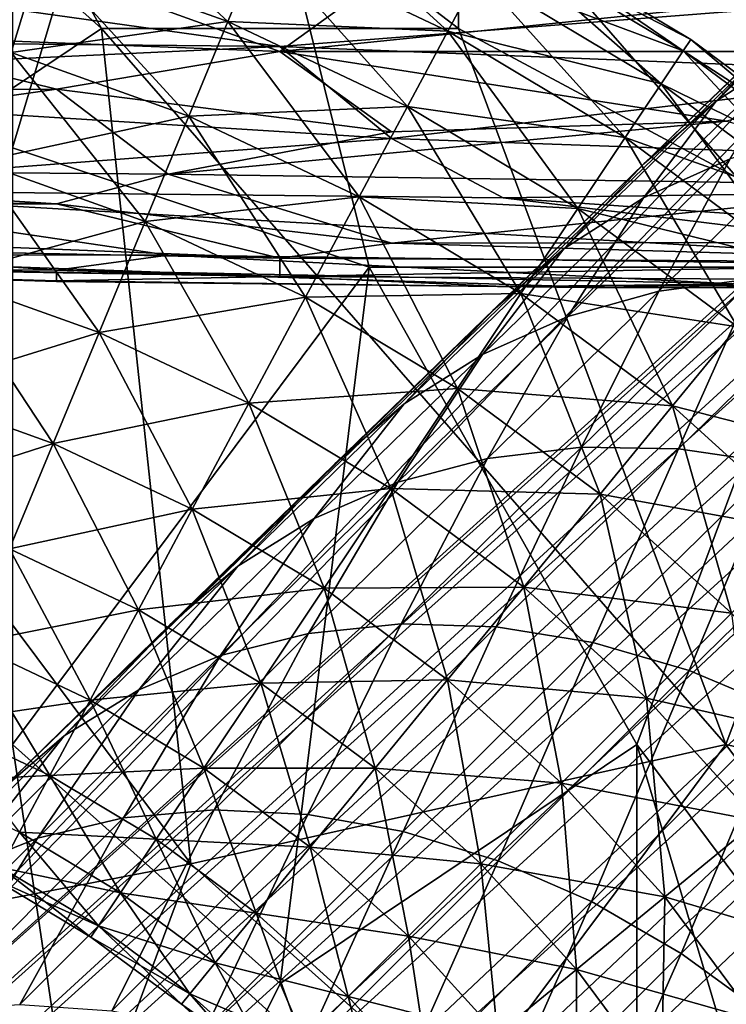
# Model space of a CAD drawing. Extents: x -0.3 to 0.3, y -0.266 to 0.266.
# Tile 326 of 430: x 0.153 to 0.164, y 0.146 to 0.161. Entities that reach past the tile are written whole.
import ezdxf

# ---------------------------------------------------------------- set-up
doc = ezdxf.new("R2010")
doc.units = 0

msp = doc.modelspace()

# ---------------------------------------------------------------- linework, layer by layer
for points in [[(0.197558, 0.186517, 0.010433), (0.146857, 0.141068, 0.506917), (0.198438, 0.187559, 0.012)], [(0.176524, 0.1716, 0.575792), (0.198438, 0.187559, 0.012), (0.146857, 0.141068, 0.506917)], [(0.196838, 0.185348, 0.008894), (0.146233, 0.139927, 0.50612), (0.197558, 0.186517, 0.010433)], [(0.197558, 0.186517, 0.010433), (0.146233, 0.139927, 0.50612), (0.146857, 0.141068, 0.506917)], [(0.19629, 0.184071, 0.007408), (0.145973, 0.138672, 0.505409), (0.196838, 0.185348, 0.008894)], [(0.196838, 0.185348, 0.008894), (0.145973, 0.138672, 0.505409), (0.146233, 0.139927, 0.50612)], [(0.195925, 0.182709, 0.006), (0.145886, 0.137353, 0.504735), (0.19629, 0.184071, 0.007408)], [(0.19629, 0.184071, 0.007408), (0.145886, 0.137353, 0.504735), (0.145973, 0.138672, 0.505409)], [(0.195925, 0.182709, 0.006), (0.145936, 0.135996, 0.504099), (0.145886, 0.137353, 0.504735)], [(0.195748, 0.181285, 0.004695), (0.145936, 0.135996, 0.504099), (0.195925, 0.182709, 0.006)], [(0.195748, 0.181285, 0.004695), (0.146096, 0.134614, 0.503501), (0.145936, 0.135996, 0.504099)], [(0.195762, 0.179823, 0.003515), (0.146096, 0.134614, 0.503501), (0.195748, 0.181285, 0.004695)], [(0.195762, 0.179823, 0.003515), (0.146347, 0.133236, 0.502951), (0.146096, 0.134614, 0.503501)], [(0.195966, 0.178348, 0.00248), (0.146347, 0.133236, 0.502951), (0.195762, 0.179823, 0.003515)], [(0.195966, 0.178348, 0.00248), (0.146689, 0.131925, 0.502475), (0.146347, 0.133236, 0.502951)], [(0.196186, 0.177305, 0.002352), (0.146689, 0.131925, 0.502475), (0.195966, 0.178348, 0.00248)], [(0.196186, 0.177305, 0.002352), (0.147189, 0.130747, 0.50212), (0.146689, 0.131925, 0.502475)], [(0.19689, 0.175304, 0.001701), (0.147189, 0.130747, 0.50212), (0.196186, 0.177305, 0.002352)], [(0.19689, 0.175304, 0.001701), (0.147876, 0.129679, 0.501883), (0.147189, 0.130747, 0.50212)], [(0.197633, 0.173965, 0.00119), (0.147876, 0.129679, 0.501883), (0.19689, 0.175304, 0.001701)], [(0.197633, 0.173965, 0.00119), (0.148673, 0.128631, 0.501717), (0.147876, 0.129679, 0.501883)], [(0.198523, 0.172716, 0.000882), (0.148673, 0.128631, 0.501717), (0.197633, 0.173965, 0.00119)], [(0.153327, 0.15866, 0.770523), (0.15597, 0.167505, 0.770257), (0.153327, 0.172812, 0.770087)], [(0.198523, 0.172716, 0.000882), (0.149561, 0.127586, 0.501618), (0.148673, 0.128631, 0.501717)], [(0.199551, 0.171566, 0.000778), (0.149561, 0.127586, 0.501618), (0.198523, 0.172716, 0.000882)], [(0.170545, 0.165978, 0.609454), (0.176524, 0.1716, 0.575792), (0.146857, 0.141068, 0.506917)], [(0.199551, 0.171566, 0.000778), (0.150506, 0.12656, 0.501583), (0.149561, 0.127586, 0.501618)], [(0.199551, 0.171566, 0.000778), (0.158493, 0.117937, 0.501429), (0.150506, 0.12656, 0.501583)], [(0.199551, 0.171566, 0.000778), (0.203783, 0.167332, 0.000778), (0.158493, 0.117937, 0.501429)], [(0.14672, 0.167505, 0.702039), (0.150684, 0.167505, 0.701393), (0.154648, 0.160429, 0.701992)], [(0.149363, 0.156891, 0.703681), (0.14672, 0.167505, 0.702039), (0.154648, 0.160429, 0.701992)], [(0.150684, 0.167505, 0.701393), (0.159934, 0.167505, 0.699836), (0.159934, 0.160429, 0.701058)], [(0.154648, 0.160429, 0.701992), (0.150684, 0.167505, 0.701393), (0.159934, 0.160429, 0.701058)], [(0.158613, 0.156891, 0.770598), (0.15597, 0.167505, 0.770257), (0.153327, 0.15866, 0.770523)], [(0.15597, 0.167505, 0.770257), (0.16522, 0.156891, 0.770447), (0.16522, 0.162198, 0.770213)], [(0.158613, 0.156891, 0.770598), (0.16522, 0.156891, 0.770447), (0.15597, 0.167505, 0.770257)], [(0.166541, 0.156891, 0.700594), (0.159934, 0.167505, 0.699836), (0.167862, 0.162198, 0.699428)], [(0.159934, 0.160429, 0.701058), (0.159934, 0.167505, 0.699836), (0.166541, 0.156891, 0.700594)], [(0.204934, 0.166305, 0.000882), (0.158493, 0.117937, 0.501429), (0.203783, 0.167332, 0.000778)], [(0.204934, 0.166305, 0.000882), (0.159486, 0.116967, 0.501468), (0.158493, 0.117937, 0.501429)], [(0.206183, 0.165416, 0.00119), (0.159486, 0.116967, 0.501468), (0.204934, 0.166305, 0.000882)], [(0.153116, 0.149106, 0.661847), (0.170545, 0.165978, 0.609454), (0.146857, 0.141068, 0.506917)], [(0.153116, 0.149106, 0.661847), (0.16268, 0.15842, 0.638303), (0.170545, 0.165978, 0.609454)], [(0.16268, 0.15842, 0.638303), (0.166832, 0.162426, 0.624547), (0.170545, 0.165978, 0.609454)], [(0.206183, 0.165416, 0.00119), (0.16054, 0.116084, 0.501586), (0.159486, 0.116967, 0.501468)], [(0.207522, 0.164672, 0.001701), (0.16054, 0.116084, 0.501586), (0.206183, 0.165416, 0.00119)], [(0.207522, 0.164672, 0.001701), (0.16168, 0.115231, 0.501767), (0.16054, 0.116084, 0.501586)], [(0.209523, 0.163968, 0.002352), (0.16168, 0.115231, 0.501767), (0.207522, 0.164672, 0.001701)], [(0.209523, 0.163968, 0.002352), (0.162871, 0.114422, 0.502002), (0.16168, 0.115231, 0.501767)], [(0.210565, 0.163749, 0.00248), (0.162871, 0.114422, 0.502002), (0.209523, 0.163968, 0.002352)], [(0.210565, 0.163749, 0.00248), (0.164107, 0.113702, 0.502302), (0.162871, 0.114422, 0.502002)], [(0.15652, 0.160531, 0.303745), (0.153749, 0.161523, 0.303745), (0.154117, 0.162735, 0.305012)], [(0.15652, 0.160531, 0.303745), (0.154117, 0.162735, 0.305012), (0.157005, 0.161702, 0.305012)], [(0.159777, 0.16039, 0.305012), (0.157005, 0.161702, 0.305012), (0.157369, 0.162582, 0.306529)], [(0.159777, 0.16039, 0.305012), (0.157369, 0.162582, 0.306529), (0.160227, 0.161231, 0.306529)], [(0.16268, 0.15842, 0.638303), (0.16481, 0.160479, 0.63159), (0.166832, 0.162426, 0.624547)], [(0.153309, 0.160071, 0.302792), (0.150894, 0.162238, 0.303745), (0.153749, 0.161523, 0.303745)], [(0.163378, 0.160265, 0.31), (0.1606, 0.16193, 0.31), (0.160506, 0.161753, 0.31178)], [(0.163266, 0.160098, 0.30822), (0.160506, 0.161753, 0.30822), (0.1606, 0.16193, 0.31)], [(0.163266, 0.160098, 0.30822), (0.1606, 0.16193, 0.31), (0.163378, 0.160265, 0.31)], [(0.157005, 0.161702, 0.314988), (0.153749, 0.161523, 0.316255), (0.15652, 0.160531, 0.316255)], [(0.159777, 0.16039, 0.314988), (0.157005, 0.161702, 0.314988), (0.15652, 0.160531, 0.316255)], [(0.15918, 0.159273, 0.303745), (0.15652, 0.160531, 0.303745), (0.157005, 0.161702, 0.305012)], [(0.160227, 0.161231, 0.313471), (0.157005, 0.161702, 0.314988), (0.159777, 0.16039, 0.314988)], [(0.15918, 0.159273, 0.303745), (0.157005, 0.161702, 0.305012), (0.159777, 0.16039, 0.305012)], [(0.163266, 0.160098, 0.31178), (0.160506, 0.161753, 0.31178), (0.160227, 0.161231, 0.313471)], [(0.162938, 0.159606, 0.306529), (0.160227, 0.161231, 0.306529), (0.160506, 0.161753, 0.30822)], [(0.163378, 0.160265, 0.31), (0.160506, 0.161753, 0.31178), (0.163266, 0.160098, 0.31178)], [(0.162938, 0.159606, 0.306529), (0.160506, 0.161753, 0.30822), (0.163266, 0.160098, 0.30822)], [(0.153749, 0.161523, 0.316255), (0.150598, 0.16075, 0.317208), (0.153309, 0.160071, 0.317208)], [(0.15652, 0.160531, 0.316255), (0.153749, 0.161523, 0.316255), (0.153309, 0.160071, 0.317208)], [(0.155939, 0.15913, 0.302792), (0.153309, 0.160071, 0.302792), (0.153749, 0.161523, 0.303745)], [(0.155939, 0.15913, 0.302792), (0.153749, 0.161523, 0.303745), (0.15652, 0.160531, 0.303745)], [(0.164951, 0.160125, 0.639613), (0.165899, 0.161429, 0.632197), (0.163752, 0.159353, 0.638964)], [(0.163752, 0.159353, 0.638964), (0.165899, 0.161429, 0.632197), (0.16481, 0.160479, 0.63159)], [(0.153979, 0.161281, 0.699809), (0.150669, 0.160343, 0.701134), (0.134117, 0.161281, 0.699703)], [(0.15729, 0.160087, 0.701758), (0.150669, 0.160343, 0.701134), (0.153979, 0.161281, 0.699809)], [(0.158945, 0.161281, 0.700024), (0.15729, 0.160087, 0.701758), (0.153979, 0.161281, 0.699809)], [(0.158945, 0.161281, 0.700024), (0.168876, 0.161281, 0.700995), (0.15729, 0.160087, 0.701758)], [(0.15729, 0.160087, 0.701758), (0.168876, 0.161281, 0.700995), (0.167221, 0.160087, 0.702669)], [(0.162938, 0.159606, 0.313471), (0.160227, 0.161231, 0.313471), (0.159777, 0.16039, 0.314988)], [(0.162408, 0.158814, 0.305012), (0.159777, 0.16039, 0.305012), (0.160227, 0.161231, 0.306529)], [(0.163266, 0.160098, 0.31178), (0.160227, 0.161231, 0.313471), (0.162938, 0.159606, 0.313471)], [(0.162408, 0.158814, 0.305012), (0.160227, 0.161231, 0.306529), (0.162938, 0.159606, 0.306529)], [(0.150669, 0.160224, 0.74797), (0.15729, 0.16016, 0.74797), (0.152324, 0.160857, 0.752654)], [(0.15729, 0.16016, 0.74797), (0.165566, 0.160803, 0.752654), (0.152324, 0.160857, 0.752654)], [(0.15729, 0.16016, 0.74797), (0.167221, 0.159764, 0.746409), (0.165566, 0.160803, 0.752654)], [(0.15652, 0.160531, 0.316255), (0.153309, 0.160071, 0.317208), (0.155939, 0.15913, 0.317208)], [(0.15918, 0.159273, 0.316255), (0.15652, 0.160531, 0.316255), (0.155939, 0.15913, 0.317208)], [(0.158465, 0.157935, 0.302792), (0.155939, 0.15913, 0.302792), (0.15652, 0.160531, 0.303745)], [(0.159777, 0.16039, 0.314988), (0.15652, 0.160531, 0.316255), (0.15918, 0.159273, 0.316255)], [(0.158465, 0.157935, 0.302792), (0.15652, 0.160531, 0.303745), (0.15918, 0.159273, 0.303745)], [(0.149363, 0.156891, 0.703681), (0.154648, 0.160429, 0.701992), (0.15597, 0.148046, 0.704154)], [(0.163898, 0.149815, 0.70237), (0.154648, 0.160429, 0.701992), (0.159934, 0.160429, 0.701058)], [(0.15597, 0.148046, 0.704154), (0.154648, 0.160429, 0.701992), (0.163898, 0.149815, 0.70237)], [(0.162408, 0.158814, 0.314988), (0.159777, 0.16039, 0.314988), (0.15918, 0.159273, 0.316255)], [(0.161704, 0.15776, 0.303745), (0.15918, 0.159273, 0.303745), (0.159777, 0.16039, 0.305012)], [(0.162938, 0.159606, 0.313471), (0.159777, 0.16039, 0.314988), (0.162408, 0.158814, 0.314988)], [(0.161704, 0.15776, 0.303745), (0.159777, 0.16039, 0.305012), (0.162408, 0.158814, 0.305012)], [(0.166541, 0.156891, 0.700594), (0.163898, 0.149815, 0.70237), (0.159934, 0.160429, 0.701058)], [(0.163752, 0.159353, 0.638964), (0.16481, 0.160479, 0.63159), (0.16268, 0.15842, 0.638303)], [(0.145703, 0.15952, 0.702695), (0.150669, 0.160343, 0.701134), (0.153979, 0.159529, 0.702695)], [(0.145703, 0.159624, 0.743287), (0.15729, 0.16016, 0.74797), (0.150669, 0.160224, 0.74797)], [(0.15729, 0.160087, 0.701758), (0.153979, 0.159529, 0.702695), (0.150669, 0.160343, 0.701134)], [(0.165979, 0.158336, 0.31), (0.163378, 0.160265, 0.31), (0.163266, 0.160098, 0.31178)], [(0.165852, 0.158181, 0.30822), (0.163266, 0.160098, 0.30822), (0.163378, 0.160265, 0.31)], [(0.165852, 0.158181, 0.30822), (0.163378, 0.160265, 0.31), (0.165979, 0.158336, 0.31)], [(0.158945, 0.158797, 0.740164), (0.15729, 0.16016, 0.74797), (0.145703, 0.159624, 0.743287)], [(0.155939, 0.15913, 0.317208), (0.153309, 0.160071, 0.317208), (0.152818, 0.158453, 0.317799)], [(0.155292, 0.157568, 0.302201), (0.152818, 0.158453, 0.302201), (0.153309, 0.160071, 0.302792)], [(0.155292, 0.157568, 0.302201), (0.153309, 0.160071, 0.302792), (0.155939, 0.15913, 0.302792)], [(0.153979, 0.159529, 0.702695), (0.15729, 0.160087, 0.701758), (0.158945, 0.158895, 0.704256)], [(0.15729, 0.16016, 0.74797), (0.158945, 0.158797, 0.740164), (0.167221, 0.159764, 0.746409)], [(0.167221, 0.160087, 0.702669), (0.163911, 0.159054, 0.704256), (0.15729, 0.160087, 0.701758)], [(0.15729, 0.160087, 0.701758), (0.163911, 0.159054, 0.704256), (0.158945, 0.158895, 0.704256)], [(0.163962, 0.158498, 0.646785), (0.164951, 0.160125, 0.639613), (0.162676, 0.157919, 0.646104)], [(0.162676, 0.157919, 0.646104), (0.164951, 0.160125, 0.639613), (0.163752, 0.159353, 0.638964)], [(0.165852, 0.158181, 0.31178), (0.163266, 0.160098, 0.31178), (0.162938, 0.159606, 0.313471)], [(0.165476, 0.157723, 0.306529), (0.162938, 0.159606, 0.306529), (0.163266, 0.160098, 0.30822)], [(0.165979, 0.158336, 0.31), (0.163266, 0.160098, 0.31178), (0.165852, 0.158181, 0.31178)], [(0.165476, 0.157723, 0.306529), (0.163266, 0.160098, 0.30822), (0.165852, 0.158181, 0.30822)], [(0.158945, 0.158797, 0.740164), (0.177153, 0.158156, 0.738603), (0.167221, 0.159764, 0.746409)], [(0.149014, 0.158041, 0.733919), (0.158945, 0.158797, 0.740164), (0.145703, 0.159624, 0.743287)], [(0.155635, 0.158271, 0.705817), (0.145703, 0.158352, 0.705817), (0.153979, 0.159529, 0.702695)], [(0.153979, 0.159529, 0.702695), (0.145703, 0.158352, 0.705817), (0.145703, 0.15952, 0.702695)], [(0.158945, 0.158895, 0.704256), (0.155635, 0.158271, 0.705817), (0.153979, 0.159529, 0.702695)], [(0.165476, 0.157723, 0.313471), (0.162938, 0.159606, 0.313471), (0.162408, 0.158814, 0.314988)], [(0.164872, 0.156986, 0.305012), (0.162408, 0.158814, 0.305012), (0.162938, 0.159606, 0.306529)], [(0.165852, 0.158181, 0.31178), (0.162938, 0.159606, 0.313471), (0.165476, 0.157723, 0.313471)], [(0.164872, 0.156986, 0.305012), (0.162938, 0.159606, 0.306529), (0.165476, 0.157723, 0.306529)], [(0.162676, 0.157919, 0.646104), (0.163752, 0.159353, 0.638964), (0.161496, 0.157165, 0.6454)], [(0.161496, 0.157165, 0.6454), (0.163752, 0.159353, 0.638964), (0.16268, 0.15842, 0.638303)], [(0.15918, 0.159273, 0.316255), (0.155939, 0.15913, 0.317208), (0.158465, 0.157935, 0.317208)], [(0.161704, 0.15776, 0.316255), (0.15918, 0.159273, 0.316255), (0.158465, 0.157935, 0.317208)], [(0.160862, 0.156499, 0.302792), (0.158465, 0.157935, 0.302792), (0.15918, 0.159273, 0.303745)], [(0.162408, 0.158814, 0.314988), (0.15918, 0.159273, 0.316255), (0.161704, 0.15776, 0.316255)], [(0.160862, 0.156499, 0.302792), (0.15918, 0.159273, 0.303745), (0.161704, 0.15776, 0.303745)], [(0.155939, 0.15913, 0.317208), (0.152818, 0.158453, 0.317799), (0.155292, 0.157568, 0.317799)], [(0.158465, 0.157935, 0.317208), (0.155939, 0.15913, 0.317208), (0.155292, 0.157568, 0.317799)], [(0.157668, 0.156444, 0.302201), (0.155292, 0.157568, 0.302201), (0.155939, 0.15913, 0.302792)], [(0.155635, 0.158271, 0.705817), (0.163911, 0.159054, 0.704256), (0.167221, 0.1581, 0.707379)], [(0.163911, 0.159054, 0.704256), (0.155635, 0.158271, 0.705817), (0.158945, 0.158895, 0.704256)], [(0.157668, 0.156444, 0.302201), (0.155939, 0.15913, 0.302792), (0.158465, 0.157935, 0.302792)], [(0.158945, 0.158797, 0.740164), (0.149014, 0.158041, 0.733919), (0.1606, 0.157917, 0.735481)], [(0.177153, 0.158156, 0.738603), (0.158945, 0.158797, 0.740164), (0.1606, 0.157917, 0.735481)], [(0.164872, 0.156986, 0.314988), (0.162408, 0.158814, 0.314988), (0.161704, 0.15776, 0.316255)], [(0.164068, 0.156007, 0.303745), (0.161704, 0.15776, 0.303745), (0.162408, 0.158814, 0.305012)], [(0.165476, 0.157723, 0.313471), (0.162408, 0.158814, 0.314988), (0.164872, 0.156986, 0.314988)], [(0.164068, 0.156007, 0.303745), (0.162408, 0.158814, 0.305012), (0.164872, 0.156986, 0.305012)], [(0.164322, 0.156721, 0.654345), (0.165334, 0.158894, 0.647429), (0.162907, 0.156534, 0.6537)], [(0.162907, 0.156534, 0.6537), (0.165334, 0.158894, 0.647429), (0.163962, 0.158498, 0.646785)], [(0.153327, 0.149815, 0.770757), (0.158613, 0.156891, 0.770598), (0.153327, 0.15866, 0.770523)], [(0.162907, 0.156534, 0.6537), (0.163962, 0.158498, 0.646785), (0.161556, 0.156158, 0.653004)], [(0.161556, 0.156158, 0.653004), (0.163962, 0.158498, 0.646785), (0.162676, 0.157919, 0.646104)], [(0.142393, 0.157974, 0.707379), (0.145703, 0.158352, 0.705817), (0.153979, 0.15783, 0.707379)], [(0.145703, 0.158352, 0.705817), (0.155635, 0.158271, 0.705817), (0.153979, 0.15783, 0.707379)], [(0.155292, 0.157568, 0.317799), (0.152818, 0.158453, 0.317799), (0.152301, 0.15675, 0.318)], [(0.154611, 0.155923, 0.302), (0.152301, 0.15675, 0.302), (0.152818, 0.158453, 0.302201)], [(0.154611, 0.155923, 0.302), (0.152818, 0.158453, 0.302201), (0.155292, 0.157568, 0.302201)], [(0.153116, 0.149106, 0.661847), (0.158103, 0.153975, 0.650733), (0.16268, 0.15842, 0.638303)], [(0.158103, 0.153975, 0.650733), (0.160444, 0.156251, 0.644683), (0.16268, 0.15842, 0.638303)], [(0.161496, 0.157165, 0.6454), (0.16268, 0.15842, 0.638303), (0.160444, 0.156251, 0.644683)], [(0.155635, 0.158271, 0.705817), (0.158945, 0.157246, 0.710501), (0.153979, 0.15783, 0.707379)], [(0.167221, 0.1581, 0.707379), (0.158945, 0.157246, 0.710501), (0.155635, 0.158271, 0.705817)], [(0.150669, 0.157077, 0.726113), (0.155635, 0.15707, 0.727674), (0.149014, 0.158041, 0.733919)], [(0.149014, 0.158041, 0.733919), (0.168876, 0.156899, 0.729236), (0.1606, 0.157917, 0.735481)], [(0.149014, 0.158041, 0.733919), (0.155635, 0.15707, 0.727674), (0.168876, 0.156899, 0.729236)], [(0.158945, 0.157246, 0.710501), (0.167221, 0.1581, 0.707379), (0.172187, 0.157267, 0.712062)], [(0.1606, 0.157917, 0.735481), (0.173842, 0.156998, 0.730797), (0.177153, 0.158156, 0.738603)], [(0.142393, 0.157974, 0.707379), (0.153979, 0.15783, 0.707379), (0.139082, 0.157752, 0.70894)], [(0.158465, 0.157935, 0.317208), (0.155292, 0.157568, 0.317799), (0.157668, 0.156444, 0.317799)], [(0.160862, 0.156499, 0.317208), (0.158465, 0.157935, 0.317208), (0.157668, 0.156444, 0.317799)], [(0.159922, 0.155093, 0.302201), (0.157668, 0.156444, 0.302201), (0.158465, 0.157935, 0.302792)], [(0.161704, 0.15776, 0.316255), (0.158465, 0.157935, 0.317208), (0.160862, 0.156499, 0.317208)], [(0.159922, 0.155093, 0.302201), (0.158465, 0.157935, 0.302792), (0.160862, 0.156499, 0.302792)], [(0.161556, 0.156158, 0.653004), (0.162676, 0.157919, 0.646104), (0.16029, 0.155599, 0.652269)], [(0.16029, 0.155599, 0.652269), (0.162676, 0.157919, 0.646104), (0.161496, 0.157165, 0.6454)], [(0.168876, 0.156899, 0.729236), (0.173842, 0.156998, 0.730797), (0.1606, 0.157917, 0.735481)], [(0.139082, 0.157752, 0.70894), (0.153979, 0.15783, 0.707379), (0.15729, 0.157026, 0.712062)], [(0.139082, 0.157752, 0.70894), (0.15729, 0.157026, 0.712062), (0.140738, 0.157351, 0.712062)], [(0.158945, 0.157246, 0.710501), (0.15729, 0.157026, 0.712062), (0.153979, 0.15783, 0.707379)], [(0.164068, 0.156007, 0.316255), (0.161704, 0.15776, 0.316255), (0.160862, 0.156499, 0.317208)], [(0.163106, 0.154835, 0.302792), (0.160862, 0.156499, 0.302792), (0.161704, 0.15776, 0.303745)], [(0.164872, 0.156986, 0.314988), (0.161704, 0.15776, 0.316255), (0.164068, 0.156007, 0.316255)], [(0.163106, 0.154835, 0.302792), (0.161704, 0.15776, 0.303745), (0.164068, 0.156007, 0.303745)], [(0.155292, 0.157568, 0.317799), (0.152301, 0.15675, 0.318), (0.154611, 0.155923, 0.318)], [(0.157668, 0.156444, 0.317799), (0.155292, 0.157568, 0.317799), (0.154611, 0.155923, 0.318)], [(0.156829, 0.154874, 0.302), (0.154611, 0.155923, 0.302), (0.155292, 0.157568, 0.302201)], [(0.156829, 0.154874, 0.302), (0.155292, 0.157568, 0.302201), (0.157668, 0.156444, 0.302201)], [(0.140738, 0.157351, 0.712062), (0.15729, 0.157026, 0.712062), (0.15729, 0.156753, 0.715185)], [(0.147359, 0.156943, 0.715185), (0.140738, 0.157351, 0.712062), (0.15729, 0.156753, 0.715185)], [(0.15729, 0.157026, 0.712062), (0.158945, 0.157246, 0.710501), (0.168876, 0.156956, 0.713624)], [(0.158945, 0.157246, 0.710501), (0.172187, 0.157267, 0.712062), (0.168876, 0.156956, 0.713624)], [(0.16029, 0.155599, 0.652269), (0.161496, 0.157165, 0.6454), (0.159133, 0.154867, 0.651507)], [(0.159133, 0.154867, 0.651507), (0.161496, 0.157165, 0.6454), (0.160444, 0.156251, 0.644683)], [(0.147359, 0.156879, 0.72143), (0.153979, 0.156845, 0.724552), (0.150669, 0.157077, 0.726113)], [(0.150669, 0.157077, 0.726113), (0.153979, 0.156845, 0.724552), (0.155635, 0.15707, 0.727674)], [(0.153979, 0.156845, 0.724552), (0.163911, 0.156651, 0.724552), (0.155635, 0.15707, 0.727674)], [(0.155635, 0.15707, 0.727674), (0.163911, 0.156651, 0.724552), (0.168876, 0.156899, 0.729236)], [(0.15729, 0.156753, 0.715185), (0.15729, 0.157026, 0.712062), (0.168876, 0.156956, 0.713624)], [(0.142393, 0.157005, 0.716746), (0.15729, 0.156753, 0.715185), (0.153979, 0.156687, 0.718307)], [(0.147359, 0.156943, 0.715185), (0.15729, 0.156753, 0.715185), (0.142393, 0.157005, 0.716746)], [(0.142393, 0.156993, 0.719868), (0.142393, 0.157005, 0.716746), (0.153979, 0.156687, 0.718307)], [(0.142393, 0.156993, 0.719868), (0.153979, 0.156687, 0.718307), (0.147359, 0.156879, 0.72143)], [(0.15597, 0.148046, 0.704154), (0.14672, 0.146277, 0.706412), (0.149363, 0.156891, 0.703681)], [(0.147359, 0.156879, 0.72143), (0.153979, 0.15668, 0.719868), (0.153979, 0.156845, 0.724552)], [(0.147359, 0.156879, 0.72143), (0.153979, 0.156687, 0.718307), (0.153979, 0.15668, 0.719868)], [(0.153327, 0.149815, 0.770757), (0.157291, 0.146277, 0.770905), (0.158613, 0.156891, 0.770598)], [(0.15729, 0.156753, 0.715185), (0.168876, 0.156956, 0.713624), (0.168876, 0.156689, 0.716746)], [(0.157291, 0.146277, 0.770905), (0.162577, 0.149815, 0.770781), (0.158613, 0.156891, 0.770598)], [(0.162577, 0.149815, 0.770781), (0.16522, 0.156891, 0.770447), (0.158613, 0.156891, 0.770598)], [(0.169184, 0.14097, 0.770905), (0.16522, 0.156891, 0.770447), (0.162577, 0.149815, 0.770781)], [(0.166541, 0.156891, 0.700594), (0.171827, 0.148046, 0.701483), (0.163898, 0.149815, 0.70237)], [(0.154611, 0.155923, 0.318), (0.152301, 0.15675, 0.318), (0.151784, 0.155046, 0.317799)], [(0.15393, 0.154279, 0.302201), (0.151784, 0.155046, 0.302201), (0.152301, 0.15675, 0.302)], [(0.15393, 0.154279, 0.302201), (0.152301, 0.15675, 0.302), (0.154611, 0.155923, 0.302)], [(0.153979, 0.156845, 0.724552), (0.162256, 0.156587, 0.72143), (0.163911, 0.156651, 0.724552)], [(0.153979, 0.15668, 0.719868), (0.162256, 0.156587, 0.72143), (0.153979, 0.156845, 0.724552)], [(0.153979, 0.156687, 0.718307), (0.15729, 0.156753, 0.715185), (0.1606, 0.156604, 0.718307)], [(0.15729, 0.156753, 0.715185), (0.168876, 0.156689, 0.716746), (0.1606, 0.156604, 0.718307)], [(0.163195, 0.1542, 0.660971), (0.164322, 0.156721, 0.654345), (0.161761, 0.154224, 0.660342)], [(0.161761, 0.154224, 0.660342), (0.164322, 0.156721, 0.654345), (0.162907, 0.156534, 0.6537)], [(0.163195, 0.1542, 0.660971), (0.165775, 0.156716, 0.654929), (0.164322, 0.156721, 0.654345)], [(0.164645, 0.153987, 0.661522), (0.165775, 0.156716, 0.654929), (0.163195, 0.1542, 0.660971)], [(0.153979, 0.15668, 0.719868), (0.153979, 0.156687, 0.718307), (0.1606, 0.156604, 0.718307)], [(0.153979, 0.15668, 0.719868), (0.1606, 0.156604, 0.718307), (0.162256, 0.156587, 0.72143)], [(0.1606, 0.156604, 0.718307), (0.168876, 0.156689, 0.716746), (0.175497, 0.156663, 0.718307)], [(0.1606, 0.156604, 0.718307), (0.175497, 0.156663, 0.718307), (0.162256, 0.156587, 0.72143)], [(0.162256, 0.156587, 0.72143), (0.175497, 0.156663, 0.718307), (0.170532, 0.156594, 0.724552)], [(0.163911, 0.156651, 0.724552), (0.162256, 0.156587, 0.72143), (0.170532, 0.156594, 0.724552)], [(0.157668, 0.156444, 0.317799), (0.154611, 0.155923, 0.318), (0.156829, 0.154874, 0.318)], [(0.159922, 0.155093, 0.317799), (0.157668, 0.156444, 0.317799), (0.156829, 0.154874, 0.318)], [(0.158933, 0.153613, 0.302), (0.156829, 0.154874, 0.302), (0.157668, 0.156444, 0.302201)], [(0.160862, 0.156499, 0.317208), (0.157668, 0.156444, 0.317799), (0.159922, 0.155093, 0.317799)], [(0.158933, 0.153613, 0.302), (0.157668, 0.156444, 0.302201), (0.159922, 0.155093, 0.302201)], [(0.163106, 0.154835, 0.317208), (0.160862, 0.156499, 0.317208), (0.159922, 0.155093, 0.317799)], [(0.162033, 0.153528, 0.302201), (0.159922, 0.155093, 0.302201), (0.160862, 0.156499, 0.302792)], [(0.161761, 0.154224, 0.660342), (0.162907, 0.156534, 0.6537), (0.160367, 0.154057, 0.659648)], [(0.160367, 0.154057, 0.659648), (0.162907, 0.156534, 0.6537), (0.161556, 0.156158, 0.653004)], [(0.164068, 0.156007, 0.316255), (0.160862, 0.156499, 0.317208), (0.163106, 0.154835, 0.317208)], [(0.162033, 0.153528, 0.302201), (0.160862, 0.156499, 0.302792), (0.163106, 0.154835, 0.302792)], [(0.159133, 0.154867, 0.651507), (0.160444, 0.156251, 0.644683), (0.158103, 0.153975, 0.650733)], [(0.160367, 0.154057, 0.659648), (0.161556, 0.156158, 0.653004), (0.159038, 0.153703, 0.658898)], [(0.159038, 0.153703, 0.658898), (0.161556, 0.156158, 0.653004), (0.16029, 0.155599, 0.652269)], [(0.166249, 0.154031, 0.316255), (0.164068, 0.156007, 0.316255), (0.163106, 0.154835, 0.317208)], [(0.165176, 0.152958, 0.302792), (0.163106, 0.154835, 0.302792), (0.164068, 0.156007, 0.303745)], [(0.154611, 0.155923, 0.318), (0.151784, 0.155046, 0.317799), (0.15393, 0.154279, 0.317799)], [(0.156829, 0.154874, 0.318), (0.154611, 0.155923, 0.318), (0.15393, 0.154279, 0.317799)], [(0.15599, 0.153304, 0.302201), (0.15393, 0.154279, 0.302201), (0.154611, 0.155923, 0.302)], [(0.15599, 0.153304, 0.302201), (0.154611, 0.155923, 0.302), (0.156829, 0.154874, 0.302)], [(0.159038, 0.153703, 0.658898), (0.16029, 0.155599, 0.652269), (0.157797, 0.153167, 0.658107)], [(0.157797, 0.153167, 0.658107), (0.16029, 0.155599, 0.652269), (0.159133, 0.154867, 0.651507)], [(0.15393, 0.154279, 0.317799), (0.151784, 0.155046, 0.317799), (0.151293, 0.153428, 0.317208)], [(0.153283, 0.152716, 0.302792), (0.151784, 0.155046, 0.302201), (0.15393, 0.154279, 0.302201)], [(0.159922, 0.155093, 0.317799), (0.156829, 0.154874, 0.318), (0.158933, 0.153613, 0.318)], [(0.162033, 0.153528, 0.317799), (0.159922, 0.155093, 0.317799), (0.158933, 0.153613, 0.318)], [(0.160904, 0.152151, 0.302), (0.158933, 0.153613, 0.302), (0.159922, 0.155093, 0.302201)], [(0.163106, 0.154835, 0.317208), (0.159922, 0.155093, 0.317799), (0.162033, 0.153528, 0.317799)], [(0.160904, 0.152151, 0.302), (0.159922, 0.155093, 0.302201), (0.162033, 0.153528, 0.302201)], [(0.156829, 0.154874, 0.318), (0.15393, 0.154279, 0.317799), (0.15599, 0.153304, 0.317799)], [(0.158933, 0.153613, 0.318), (0.156829, 0.154874, 0.318), (0.15599, 0.153304, 0.317799)], [(0.157944, 0.152133, 0.302201), (0.15599, 0.153304, 0.302201), (0.156829, 0.154874, 0.302)], [(0.157797, 0.153167, 0.658107), (0.159133, 0.154867, 0.651507), (0.156664, 0.15246, 0.657288)], [(0.156664, 0.15246, 0.657288), (0.159133, 0.154867, 0.651507), (0.158103, 0.153975, 0.650733)], [(0.157944, 0.152133, 0.302201), (0.156829, 0.154874, 0.302), (0.158933, 0.153613, 0.302)], [(0.165176, 0.152958, 0.317208), (0.163106, 0.154835, 0.317208), (0.162033, 0.153528, 0.317799)], [(0.16398, 0.151763, 0.302201), (0.162033, 0.153528, 0.302201), (0.163106, 0.154835, 0.302792)], [(0.166249, 0.154031, 0.316255), (0.163106, 0.154835, 0.317208), (0.165176, 0.152958, 0.317208)], [(0.16398, 0.151763, 0.302201), (0.163106, 0.154835, 0.302792), (0.165176, 0.152958, 0.302792)], [(0.15393, 0.154279, 0.317799), (0.151293, 0.153428, 0.317208), (0.153283, 0.152716, 0.317208)], [(0.15599, 0.153304, 0.317799), (0.15393, 0.154279, 0.317799), (0.153283, 0.152716, 0.317208)], [(0.155193, 0.151813, 0.302792), (0.153283, 0.152716, 0.302792), (0.15393, 0.154279, 0.302201)], [(0.155193, 0.151813, 0.302792), (0.15393, 0.154279, 0.302201), (0.15599, 0.153304, 0.302201)], [(0.160496, 0.151562, 0.666693), (0.161761, 0.154224, 0.660342), (0.159084, 0.151607, 0.666019)], [(0.159084, 0.151607, 0.666019), (0.161761, 0.154224, 0.660342), (0.160367, 0.154057, 0.659648)], [(0.160496, 0.151562, 0.666693), (0.163195, 0.1542, 0.660971), (0.161761, 0.154224, 0.660342)], [(0.161928, 0.151331, 0.667284), (0.163195, 0.1542, 0.660971), (0.160496, 0.151562, 0.666693)], [(0.161928, 0.151331, 0.667284), (0.164645, 0.153987, 0.661522), (0.163195, 0.1542, 0.660971)], [(0.153116, 0.149106, 0.661847), (0.155659, 0.151592, 0.656454), (0.158103, 0.153975, 0.650733)], [(0.156664, 0.15246, 0.657288), (0.158103, 0.153975, 0.650733), (0.155659, 0.151592, 0.656454)], [(0.159084, 0.151607, 0.666019), (0.160367, 0.154057, 0.659648), (0.157714, 0.151464, 0.665274)], [(0.157714, 0.151464, 0.665274), (0.160367, 0.154057, 0.659648), (0.159038, 0.153703, 0.658898)], [(0.163354, 0.150916, 0.667782), (0.164645, 0.153987, 0.661522), (0.161928, 0.151331, 0.667284)], [(0.163354, 0.150916, 0.667782), (0.166087, 0.153588, 0.661986), (0.164645, 0.153987, 0.661522)], [(0.157714, 0.151464, 0.665274), (0.159038, 0.153703, 0.658898), (0.156411, 0.151135, 0.66447)], [(0.156411, 0.151135, 0.66447), (0.159038, 0.153703, 0.658898), (0.157797, 0.153167, 0.658107)], [(0.158933, 0.153613, 0.318), (0.15599, 0.153304, 0.317799), (0.157944, 0.152133, 0.317799)], [(0.160904, 0.152151, 0.318), (0.158933, 0.153613, 0.318), (0.157944, 0.152133, 0.317799)], [(0.159774, 0.150775, 0.302201), (0.157944, 0.152133, 0.302201), (0.158933, 0.153613, 0.302)], [(0.162033, 0.153528, 0.317799), (0.158933, 0.153613, 0.318), (0.160904, 0.152151, 0.318)], [(0.159774, 0.150775, 0.302201), (0.158933, 0.153613, 0.302), (0.160904, 0.152151, 0.302)], [(0.16398, 0.151763, 0.317799), (0.162033, 0.153528, 0.317799), (0.160904, 0.152151, 0.318)], [(0.162722, 0.150504, 0.302), (0.160904, 0.152151, 0.302), (0.162033, 0.153528, 0.302201)], [(0.165176, 0.152958, 0.317208), (0.162033, 0.153528, 0.317799), (0.16398, 0.151763, 0.317799)], [(0.162722, 0.150504, 0.302), (0.162033, 0.153528, 0.302201), (0.16398, 0.151763, 0.302201)], [(0.16475, 0.150324, 0.668179), (0.166087, 0.153588, 0.661986), (0.163354, 0.150916, 0.667782)], [(0.15599, 0.153304, 0.317799), (0.153283, 0.152716, 0.317208), (0.155193, 0.151813, 0.317208)], [(0.157944, 0.152133, 0.317799), (0.15599, 0.153304, 0.317799), (0.155193, 0.151813, 0.317208)], [(0.157005, 0.150727, 0.302792), (0.155193, 0.151813, 0.302792), (0.15599, 0.153304, 0.302201)], [(0.157005, 0.150727, 0.302792), (0.15599, 0.153304, 0.302201), (0.157944, 0.152133, 0.302201)], [(0.156411, 0.151135, 0.66447), (0.157797, 0.153167, 0.658107), (0.155197, 0.150626, 0.663621)], [(0.155197, 0.150626, 0.663621), (0.157797, 0.153167, 0.658107), (0.156664, 0.15246, 0.657288)], [(0.155193, 0.151813, 0.317208), (0.153283, 0.152716, 0.317208), (0.152702, 0.151315, 0.316255)], [(0.154478, 0.150475, 0.303745), (0.152702, 0.151315, 0.303745), (0.153283, 0.152716, 0.302792)], [(0.154478, 0.150475, 0.303745), (0.153283, 0.152716, 0.302792), (0.155193, 0.151813, 0.302792)], [(0.155197, 0.150626, 0.663621), (0.156664, 0.15246, 0.657288), (0.154092, 0.149946, 0.662742)], [(0.154092, 0.149946, 0.662742), (0.156664, 0.15246, 0.657288), (0.155659, 0.151592, 0.656454)], [(0.157944, 0.152133, 0.317799), (0.155193, 0.151813, 0.317208), (0.157005, 0.150727, 0.317208)], [(0.159774, 0.150775, 0.317799), (0.157944, 0.152133, 0.317799), (0.157005, 0.150727, 0.317208)], [(0.158702, 0.149468, 0.302792), (0.157005, 0.150727, 0.302792), (0.157944, 0.152133, 0.302201)], [(0.160904, 0.152151, 0.318), (0.157944, 0.152133, 0.317799), (0.159774, 0.150775, 0.317799)], [(0.158702, 0.149468, 0.302792), (0.157944, 0.152133, 0.302201), (0.159774, 0.150775, 0.302201)], [(0.162722, 0.150504, 0.318), (0.160904, 0.152151, 0.318), (0.159774, 0.150775, 0.317799)], [(0.161463, 0.149245, 0.302201), (0.159774, 0.150775, 0.302201), (0.160904, 0.152151, 0.302)], [(0.16398, 0.151763, 0.317799), (0.160904, 0.152151, 0.318), (0.162722, 0.150504, 0.318)], [(0.161463, 0.149245, 0.302201), (0.160904, 0.152151, 0.302), (0.162722, 0.150504, 0.302)], [(0.155193, 0.151813, 0.317208), (0.152702, 0.151315, 0.316255), (0.154478, 0.150475, 0.316255)], [(0.157005, 0.150727, 0.317208), (0.155193, 0.151813, 0.317208), (0.154478, 0.150475, 0.316255)], [(0.156162, 0.149466, 0.303745), (0.154478, 0.150475, 0.303745), (0.155193, 0.151813, 0.302792)], [(0.156162, 0.149466, 0.303745), (0.155193, 0.151813, 0.302792), (0.157005, 0.150727, 0.302792)], [(0.165745, 0.149815, 0.317799), (0.16398, 0.151763, 0.317799), (0.162722, 0.150504, 0.318)], [(0.164369, 0.148686, 0.302), (0.162722, 0.150504, 0.302), (0.16398, 0.151763, 0.302201)], [(0.154092, 0.149946, 0.662742), (0.155659, 0.151592, 0.656454), (0.153116, 0.149106, 0.661847)], [(0.156315, 0.148847, 0.671378), (0.157714, 0.151464, 0.665274), (0.154972, 0.14873, 0.670581)], [(0.154972, 0.14873, 0.670581), (0.157714, 0.151464, 0.665274), (0.156411, 0.151135, 0.66447)], [(0.157704, 0.148779, 0.672098), (0.159084, 0.151607, 0.666019), (0.156315, 0.148847, 0.671378)], [(0.156315, 0.148847, 0.671378), (0.159084, 0.151607, 0.666019), (0.157714, 0.151464, 0.665274)], [(0.157704, 0.148779, 0.672098), (0.160496, 0.151562, 0.666693), (0.159084, 0.151607, 0.666019)], [(0.159115, 0.148527, 0.672729), (0.160496, 0.151562, 0.666693), (0.157704, 0.148779, 0.672098)], [(0.159115, 0.148527, 0.672729), (0.161928, 0.151331, 0.667284), (0.160496, 0.151562, 0.666693)], [(0.160523, 0.148094, 0.673261), (0.161928, 0.151331, 0.667284), (0.159115, 0.148527, 0.672729)], [(0.160523, 0.148094, 0.673261), (0.163354, 0.150916, 0.667782), (0.161928, 0.151331, 0.667284)], [(0.154478, 0.150475, 0.316255), (0.152702, 0.151315, 0.316255), (0.152217, 0.150145, 0.314988)], [(0.15388, 0.149358, 0.305012), (0.152217, 0.150145, 0.305012), (0.152702, 0.151315, 0.303745)], [(0.15388, 0.149358, 0.305012), (0.152702, 0.151315, 0.303745), (0.154478, 0.150475, 0.303745)], [(0.154972, 0.14873, 0.670581), (0.156411, 0.151135, 0.66447), (0.153697, 0.148429, 0.669723)], [(0.153697, 0.148429, 0.669723), (0.156411, 0.151135, 0.66447), (0.155197, 0.150626, 0.663621)], [(0.161905, 0.147489, 0.673684), (0.163354, 0.150916, 0.667782), (0.160523, 0.148094, 0.673261)], [(0.161905, 0.147489, 0.673684), (0.16475, 0.150324, 0.668179), (0.163354, 0.150916, 0.667782)], [(0.159774, 0.150775, 0.317799), (0.157005, 0.150727, 0.317208), (0.158702, 0.149468, 0.317208)], [(0.161463, 0.149245, 0.317799), (0.159774, 0.150775, 0.317799), (0.158702, 0.149468, 0.317208)], [(0.160267, 0.148049, 0.302792), (0.158702, 0.149468, 0.302792), (0.159774, 0.150775, 0.302201)], [(0.162722, 0.150504, 0.318), (0.159774, 0.150775, 0.317799), (0.161463, 0.149245, 0.317799)], [(0.160267, 0.148049, 0.302792), (0.159774, 0.150775, 0.302201), (0.161463, 0.149245, 0.302201)], [(0.153697, 0.148429, 0.669723), (0.155197, 0.150626, 0.663621), (0.152513, 0.14795, 0.668816)], [(0.152513, 0.14795, 0.668816), (0.155197, 0.150626, 0.663621), (0.154092, 0.149946, 0.662742)], [(0.157005, 0.150727, 0.317208), (0.154478, 0.150475, 0.316255), (0.156162, 0.149466, 0.316255)], [(0.158702, 0.149468, 0.317208), (0.157005, 0.150727, 0.317208), (0.156162, 0.149466, 0.316255)], [(0.157739, 0.148296, 0.303745), (0.156162, 0.149466, 0.303745), (0.157005, 0.150727, 0.302792)], [(0.157739, 0.148296, 0.303745), (0.157005, 0.150727, 0.302792), (0.158702, 0.149468, 0.302792)], [(0.154478, 0.150475, 0.316255), (0.152217, 0.150145, 0.314988), (0.15388, 0.149358, 0.314988)], [(0.156162, 0.149466, 0.316255), (0.154478, 0.150475, 0.316255), (0.15388, 0.149358, 0.314988)], [(0.155458, 0.148412, 0.305012), (0.15388, 0.149358, 0.305012), (0.154478, 0.150475, 0.303745)], [(0.155458, 0.148412, 0.305012), (0.154478, 0.150475, 0.303745), (0.156162, 0.149466, 0.303745)], [(0.164369, 0.148686, 0.318), (0.162722, 0.150504, 0.318), (0.161463, 0.149245, 0.317799)], [(0.162993, 0.147557, 0.302201), (0.161463, 0.149245, 0.302201), (0.162722, 0.150504, 0.302)], [(0.165745, 0.149815, 0.317799), (0.162722, 0.150504, 0.318), (0.164369, 0.148686, 0.318)], [(0.162993, 0.147557, 0.302201), (0.162722, 0.150504, 0.302), (0.164369, 0.148686, 0.302)], [(0.163237, 0.146722, 0.673992), (0.16475, 0.150324, 0.668179), (0.161905, 0.147489, 0.673684)], [(0.163237, 0.146722, 0.673992), (0.166092, 0.149567, 0.668467), (0.16475, 0.150324, 0.668179)], [(0.15388, 0.149358, 0.314988), (0.152217, 0.150145, 0.314988), (0.151853, 0.149264, 0.313471)], [(0.153431, 0.148518, 0.306529), (0.152217, 0.150145, 0.305012), (0.15388, 0.149358, 0.305012)], [(0.152513, 0.14795, 0.668816), (0.154092, 0.149946, 0.662742), (0.15144, 0.147301, 0.667877)], [(0.15144, 0.147301, 0.667877), (0.154092, 0.149946, 0.662742), (0.153116, 0.149106, 0.661847)], [(0.154648, 0.14097, 0.770979), (0.153327, 0.149815, 0.770757), (0.149363, 0.146277, 0.770682)], [(0.154648, 0.14097, 0.770979), (0.157291, 0.146277, 0.770905), (0.153327, 0.149815, 0.770757)], [(0.15597, 0.148046, 0.704154), (0.163898, 0.149815, 0.70237), (0.159934, 0.144508, 0.704059)], [(0.162577, 0.133894, 0.771211), (0.162577, 0.149815, 0.770781), (0.157291, 0.146277, 0.770905)], [(0.159934, 0.144508, 0.704059), (0.163898, 0.149815, 0.70237), (0.170505, 0.14097, 0.702937)], [(0.167862, 0.132125, 0.771206), (0.169184, 0.14097, 0.770905), (0.162577, 0.149815, 0.770781)], [(0.162577, 0.133894, 0.771211), (0.167862, 0.132125, 0.771206), (0.162577, 0.149815, 0.770781)], [(0.170505, 0.14097, 0.702937), (0.163898, 0.149815, 0.70237), (0.171827, 0.148046, 0.701483)], [(0.164496, 0.145806, 0.674179), (0.166092, 0.149567, 0.668467), (0.163237, 0.146722, 0.673992)], [(0.156162, 0.149466, 0.316255), (0.15388, 0.149358, 0.314988), (0.155458, 0.148412, 0.314988)], [(0.15774, 0.148296, 0.316255), (0.156162, 0.149466, 0.316255), (0.155458, 0.148412, 0.314988)], [(0.156936, 0.147317, 0.305012), (0.155458, 0.148412, 0.305012), (0.156162, 0.149466, 0.303745)], [(0.158702, 0.149468, 0.317208), (0.156162, 0.149466, 0.316255), (0.15774, 0.148296, 0.316255)], [(0.156936, 0.147317, 0.305012), (0.156162, 0.149466, 0.303745), (0.157739, 0.148296, 0.303745)], [(0.159195, 0.146977, 0.303745), (0.157739, 0.148296, 0.303745), (0.158702, 0.149468, 0.302792)], [(0.160267, 0.148049, 0.317208), (0.158702, 0.149468, 0.317208), (0.15774, 0.148296, 0.316255)], [(0.161463, 0.149245, 0.317799), (0.158702, 0.149468, 0.317208), (0.160267, 0.148049, 0.317208)], [(0.159195, 0.146977, 0.303745), (0.158702, 0.149468, 0.302792), (0.160267, 0.148049, 0.302792)], [(0.15388, 0.149358, 0.314988), (0.151853, 0.149264, 0.313471), (0.153431, 0.148518, 0.313471)], [(0.155458, 0.148412, 0.314988), (0.15388, 0.149358, 0.314988), (0.153431, 0.148518, 0.313471)], [(0.154929, 0.14762, 0.306529), (0.153431, 0.148518, 0.306529), (0.15388, 0.149358, 0.305012)], [(0.154929, 0.14762, 0.306529), (0.15388, 0.149358, 0.305012), (0.155458, 0.148412, 0.305012)], [(0.162993, 0.147557, 0.317799), (0.161463, 0.149245, 0.317799), (0.160267, 0.148049, 0.317208)], [(0.161686, 0.146484, 0.302792), (0.160267, 0.148049, 0.302792), (0.161463, 0.149245, 0.302201)], [(0.164369, 0.148686, 0.318), (0.161463, 0.149245, 0.317799), (0.162993, 0.147557, 0.317799)], [(0.161686, 0.146484, 0.302792), (0.161463, 0.149245, 0.302201), (0.162993, 0.147557, 0.302201)], [(0.154798, 0.145872, 0.677185), (0.156315, 0.148847, 0.671378), (0.153436, 0.145966, 0.676419)], [(0.153436, 0.145966, 0.676419), (0.156315, 0.148847, 0.671378), (0.154972, 0.14873, 0.670581)], [(0.154798, 0.145872, 0.677185), (0.157704, 0.148779, 0.672098), (0.156315, 0.148847, 0.671378)], [(0.153436, 0.145966, 0.676419), (0.154972, 0.14873, 0.670581), (0.152122, 0.145878, 0.675572)], [(0.152122, 0.145878, 0.675572), (0.154972, 0.14873, 0.670581), (0.153697, 0.148429, 0.669723)], [(0.156185, 0.145596, 0.677857), (0.157704, 0.148779, 0.672098), (0.154798, 0.145872, 0.677185)], [(0.156185, 0.145596, 0.677857), (0.159115, 0.148527, 0.672729), (0.157704, 0.148779, 0.672098)], [(0.165831, 0.146715, 0.318), (0.164369, 0.148686, 0.318), (0.162993, 0.147557, 0.317799)], [(0.164351, 0.145726, 0.302201), (0.162993, 0.147557, 0.302201), (0.164369, 0.148686, 0.302)], [(0.152122, 0.145878, 0.675572), (0.153697, 0.148429, 0.669723), (0.150879, 0.145608, 0.674658)], [(0.150879, 0.145608, 0.674658), (0.153697, 0.148429, 0.669723), (0.152513, 0.14795, 0.668816)], [(0.154929, 0.14762, 0.313471), (0.153431, 0.148518, 0.313471), (0.153152, 0.147996, 0.31178)], [(0.1546, 0.147128, 0.30822), (0.153152, 0.147996, 0.30822), (0.153431, 0.148518, 0.306529)], [(0.155458, 0.148412, 0.314988), (0.153431, 0.148518, 0.313471), (0.154929, 0.14762, 0.313471)], [(0.1546, 0.147128, 0.30822), (0.153431, 0.148518, 0.306529), (0.154929, 0.14762, 0.306529)], [(0.156936, 0.147317, 0.314988), (0.155458, 0.148412, 0.314988), (0.154929, 0.14762, 0.313471)], [(0.156331, 0.14658, 0.306529), (0.154929, 0.14762, 0.306529), (0.155458, 0.148412, 0.305012)], [(0.15774, 0.148296, 0.316255), (0.155458, 0.148412, 0.314988), (0.156936, 0.147317, 0.314988)], [(0.156331, 0.14658, 0.306529), (0.155458, 0.148412, 0.305012), (0.156936, 0.147317, 0.305012)], [(0.157574, 0.145144, 0.678423), (0.159115, 0.148527, 0.672729), (0.156185, 0.145596, 0.677857)], [(0.157574, 0.145144, 0.678423), (0.160523, 0.148094, 0.673261), (0.159115, 0.148527, 0.672729)], [(0.159195, 0.146977, 0.316255), (0.15774, 0.148296, 0.316255), (0.156936, 0.147317, 0.314988)], [(0.158299, 0.146081, 0.305012), (0.156936, 0.147317, 0.305012), (0.157739, 0.148296, 0.303745)], [(0.158299, 0.146081, 0.305012), (0.157739, 0.148296, 0.303745), (0.159195, 0.146977, 0.303745)], [(0.160267, 0.148049, 0.317208), (0.15774, 0.148296, 0.316255), (0.159195, 0.146977, 0.316255)], [(0.15597, 0.148046, 0.704154), (0.152006, 0.137432, 0.706879), (0.14672, 0.146277, 0.706412)], [(0.159934, 0.144508, 0.704059), (0.152006, 0.137432, 0.706879), (0.15597, 0.148046, 0.704154)], [(0.1546, 0.147128, 0.31178), (0.153152, 0.147996, 0.31178), (0.153058, 0.147819, 0.31)], [(0.154489, 0.146961, 0.31), (0.153058, 0.147819, 0.31), (0.153152, 0.147996, 0.30822)], [(0.154929, 0.14762, 0.313471), (0.153152, 0.147996, 0.31178), (0.1546, 0.147128, 0.31178)], [(0.154489, 0.146961, 0.31), (0.153152, 0.147996, 0.30822), (0.1546, 0.147128, 0.30822)], [(0.15894, 0.144524, 0.678874), (0.160523, 0.148094, 0.673261), (0.157574, 0.145144, 0.678423)], [(0.15894, 0.144524, 0.678874), (0.161905, 0.147489, 0.673684), (0.160523, 0.148094, 0.673261)], [(0.161686, 0.146484, 0.317208), (0.160267, 0.148049, 0.317208), (0.159195, 0.146977, 0.316255)], [(0.160513, 0.145522, 0.303745), (0.159195, 0.146977, 0.303745), (0.160267, 0.148049, 0.302792)], [(0.162993, 0.147557, 0.317799), (0.160267, 0.148049, 0.317208), (0.161686, 0.146484, 0.317208)], [(0.160513, 0.145522, 0.303745), (0.160267, 0.148049, 0.302792), (0.161686, 0.146484, 0.302792)], [(0.1546, 0.147128, 0.31178), (0.153058, 0.147819, 0.31), (0.154489, 0.146961, 0.31)], [(0.156331, 0.14658, 0.313471), (0.154929, 0.14762, 0.313471), (0.1546, 0.147128, 0.31178)], [(0.155956, 0.146122, 0.30822), (0.1546, 0.147128, 0.30822), (0.154929, 0.14762, 0.306529)], [(0.156936, 0.147317, 0.314988), (0.154929, 0.14762, 0.313471), (0.156331, 0.14658, 0.313471)], [(0.155956, 0.146122, 0.30822), (0.154929, 0.14762, 0.306529), (0.156331, 0.14658, 0.306529)], [(0.164351, 0.145727, 0.317799), (0.162993, 0.147557, 0.317799), (0.161686, 0.146484, 0.317208)], [(0.162945, 0.144787, 0.302792), (0.161686, 0.146484, 0.302792), (0.162993, 0.147557, 0.302201)], [(0.162945, 0.144787, 0.302792), (0.162993, 0.147557, 0.302201), (0.164351, 0.145726, 0.302201)], [(0.165831, 0.146715, 0.318), (0.162993, 0.147557, 0.317799), (0.164351, 0.145727, 0.317799)], [(0.160261, 0.143745, 0.679201), (0.161905, 0.147489, 0.673684), (0.15894, 0.144524, 0.678874)], [(0.160261, 0.143745, 0.679201), (0.163237, 0.146722, 0.673992), (0.161905, 0.147489, 0.673684)], [(0.158299, 0.146081, 0.314988), (0.156936, 0.147317, 0.314988), (0.156331, 0.14658, 0.313471)], [(0.157625, 0.145407, 0.306529), (0.156331, 0.14658, 0.306529), (0.156936, 0.147317, 0.305012)], [(0.159195, 0.146977, 0.316255), (0.156936, 0.147317, 0.314988), (0.158299, 0.146081, 0.314988)], [(0.157625, 0.145407, 0.306529), (0.156936, 0.147317, 0.305012), (0.158299, 0.146081, 0.305012)], [(0.155956, 0.146122, 0.31178), (0.1546, 0.147128, 0.31178), (0.154489, 0.146961, 0.31)], [(0.155829, 0.145967, 0.31), (0.154489, 0.146961, 0.31), (0.1546, 0.147128, 0.30822)], [(0.156331, 0.14658, 0.313471), (0.1546, 0.147128, 0.31178), (0.155956, 0.146122, 0.31178)], [(0.155829, 0.145967, 0.31), (0.1546, 0.147128, 0.30822), (0.155956, 0.146122, 0.30822)], [(0.155956, 0.146122, 0.31178), (0.154489, 0.146961, 0.31), (0.155829, 0.145967, 0.31)], [(0.160514, 0.145522, 0.316255), (0.159195, 0.146977, 0.316255), (0.158299, 0.146081, 0.314988)], [(0.159534, 0.144718, 0.305012), (0.158299, 0.146081, 0.305012), (0.159195, 0.146977, 0.303745)], [(0.161686, 0.146484, 0.317208), (0.159195, 0.146977, 0.316255), (0.160514, 0.145522, 0.316255)], [(0.159534, 0.144718, 0.305012), (0.159195, 0.146977, 0.303745), (0.160513, 0.145522, 0.303745)], [(0.161513, 0.142822, 0.6794), (0.163237, 0.146722, 0.673992), (0.160261, 0.143745, 0.679201)], [(0.161513, 0.142822, 0.6794), (0.164496, 0.145806, 0.674179), (0.163237, 0.146722, 0.673992)], [(0.157625, 0.145407, 0.313471), (0.156331, 0.14658, 0.313471), (0.155956, 0.146122, 0.31178)], [(0.157207, 0.144989, 0.30822), (0.155956, 0.146122, 0.30822), (0.156331, 0.14658, 0.306529)], [(0.158299, 0.146081, 0.314988), (0.156331, 0.14658, 0.313471), (0.157625, 0.145407, 0.313471)], [(0.157207, 0.144989, 0.30822), (0.156331, 0.14658, 0.306529), (0.157625, 0.145407, 0.306529)], [(0.161683, 0.143944, 0.303745), (0.160513, 0.145522, 0.303745), (0.161686, 0.146484, 0.302792)], [(0.162945, 0.144787, 0.317208), (0.161686, 0.146484, 0.317208), (0.160514, 0.145522, 0.316255)], [(0.161683, 0.143944, 0.303745), (0.161686, 0.146484, 0.302792), (0.162945, 0.144787, 0.302792)], [(0.164351, 0.145727, 0.317799), (0.161686, 0.146484, 0.317208), (0.162945, 0.144787, 0.317208)], [(0.153327, 0.135663, 0.771019), (0.154648, 0.14097, 0.770979), (0.149363, 0.146277, 0.770682)], [(0.154648, 0.14097, 0.770979), (0.162577, 0.133894, 0.771211), (0.157291, 0.146277, 0.770905)], [(0.157207, 0.144989, 0.31178), (0.155956, 0.146122, 0.31178), (0.155829, 0.145967, 0.31)], [(0.157065, 0.144847, 0.31), (0.155829, 0.145967, 0.31), (0.155956, 0.146122, 0.30822)], [(0.157625, 0.145407, 0.313471), (0.155956, 0.146122, 0.31178), (0.157207, 0.144989, 0.31178)], [(0.157065, 0.144847, 0.31), (0.155956, 0.146122, 0.30822), (0.157207, 0.144989, 0.30822)], [(0.159534, 0.144718, 0.314988), (0.158299, 0.146081, 0.314988), (0.157625, 0.145407, 0.313471)], [(0.158798, 0.144114, 0.306529), (0.157625, 0.145407, 0.306529), (0.158299, 0.146081, 0.305012)], [(0.160514, 0.145522, 0.316255), (0.158299, 0.146081, 0.314988), (0.159534, 0.144718, 0.314988)], [(0.158798, 0.144114, 0.306529), (0.158299, 0.146081, 0.305012), (0.159534, 0.144718, 0.305012)], [(0.157207, 0.144989, 0.31178), (0.155829, 0.145967, 0.31), (0.157065, 0.144847, 0.31)]]:
    msp.add_3dface(points)

doc.saveas('drawing.dxf')
